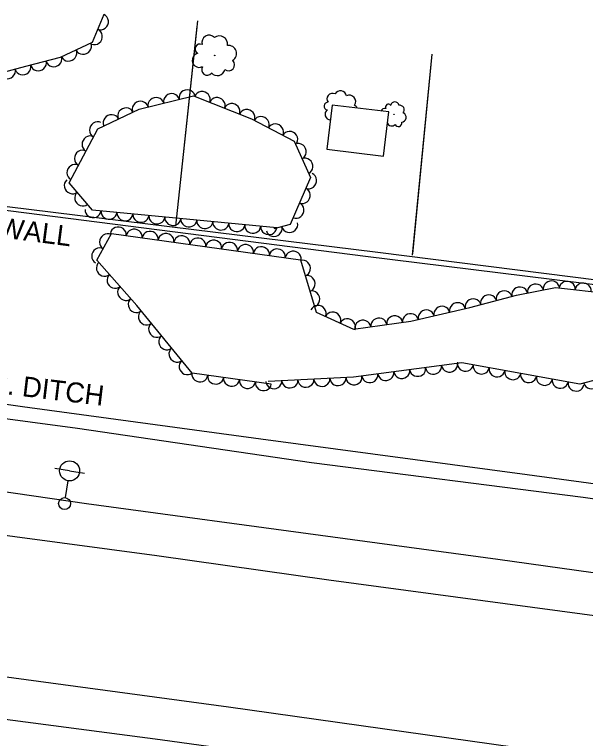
# Model space of a CAD drawing. Extents: x 1722896 to 1754269, y 648279 to 666297.
# Drawn here: x 1744441.2 to 1744583.5, y 651901.1 to 652081.4 of the extents above; entities that cross this region are included whole.
import ezdxf

# ---------------------------------------------------------------- set-up
doc = ezdxf.new("R2010")
doc.units = 0
for name, color, linetype in [('DESIGN - CENTERLINE - Proposed', 7, 'Continuous'), ('DESIGN - CENTERLINE - Proposed Text', 7, 'Continuous'), ('DESIGN - SCRATCH - User 1', 7, 'Continuous'), ('SURVEY - CENTERLINE - Preliminary Text', 7, 'Continuous'), ('SURVEY - CONTOURS - Intermediate with optional Text', 7, 'Continuous'), ('SURVEY - DTM - Breaklines', 7, 'Continuous'), ('SURVEY - VEGETATION - Features with Text', 7, 'Continuous')]:
    doc.layers.add(name, color=color, linetype=linetype)

msp = doc.modelspace()

# ---------------------------------------------------------------- linework, layer by layer
at = {"layer": 'DESIGN - CENTERLINE - Proposed'}
msp.add_lwpolyline([(1744406.86, 651988.94), (1744443.17, 651983.77), (1744502.55, 651975.75), (1744568.95, 651966.8), (1744642.31, 651956.88), (1744709.57, 651947.21), (1744763.22, 651940.48), (1744817.42, 651933.48), (1744888.27, 651925.61), (1744896.98, 651913.48), (1744907.51, 651903.35), (1744888.37, 651905.42), (1744885.38, 651914.57), (1744883.31, 651921.58), (1744835.83, 651927.13), (1744777.48, 651934.23), (1744716.94, 651942.67), (1744659.68, 651950.09), (1744610.84, 651957.02), (1744582.86, 651961.12), (1744515.18, 651969.74), (1744456.85, 651978.31), (1744408.35, 651984.79)], dxfattribs=at)
at = {"layer": 'DESIGN - CENTERLINE - Proposed Text'}
for points in [[(1744481.39, 652028.67), (1744486.87, 652079.87)], [(1744481.39, 652028.67), (1744486.71, 652078.39)], [(1744545.19, 652071.54), (1744540.3, 652021.5)], [(1744545.19, 652071.54), (1744540.33, 652021.78)]]:
    msp.add_lwpolyline(points, dxfattribs=at)
msp.add_lwpolyline([(1744533.11, 652046.17), (1744534.43, 652057.15), (1744520.36, 652058.85), (1744519.03, 652047.87)], close=True, dxfattribs=at)
at = {"layer": 'DESIGN - SCRATCH - User 1'}
msp.add_lwpolyline([(1744399.8, 652039.14), (1744439.33, 652033.59), (1744531.74, 652022.19), (1744697.2, 652001.3), (1745162.42, 651943.32), (1745211.42, 651940.22), (1745242.02, 651947.93), (1745291.42, 651961.24), (1745291.82, 651959.21), (1745211.04, 651938.97), (1745167.32, 651941.84), (1744588.55, 652013.72), (1744528.62, 652021.16), (1744425.23, 652034.35), (1744400.51, 652037.63)], dxfattribs=at)
at = {"layer": 'SURVEY - CENTERLINE - Preliminary Text'}
for points in [[(1744413.94, 651966.2), (1744459.12, 651959.62), (1744520.53, 651951.33), (1744561.58, 651945.72), (1744624.58, 651936.91), (1744687.7, 651928.97), (1744737.69, 651921.65), (1744772.26, 651917.31), (1744839.35, 651909.6), (1744888.47, 651904.92)], [(1744417.57, 651954.56), (1744476.63, 651946.66), (1744519.52, 651940.63), (1744589.45, 651931.19), (1744657.16, 651921.82), (1744761.49, 651908.29), (1744845.14, 651898.46), (1744907.69, 651891.93), (1744984.94, 651885.57), (1745056.09, 651883.28), (1745119.07, 651883.04), (1745176.58, 651885.85), (1745245.69, 651891.19), (1745282.62, 651894.85), (1745316.45, 651899.29)], [(1744428.61, 651917.82), (1744494.53, 651908.99), (1744571.23, 651898.17), (1744636.58, 651889.4), (1744713.29, 651878.82), (1744780.05, 651870.32), (1744831.53, 651864.7), (1744902.34, 651857.13), (1744965.06, 651851.45), (1745024.16, 651847.27), (1745077.03, 651845.29), (1745138.58, 651844.83), (1745202.53, 651846.9), (1745265.56, 651851.03), (1745296.15, 651853.76), (1745332.46, 651857.97)], [(1744430.57, 651906.99), (1744477.51, 651900.82), (1744531.64, 651893.32), (1744601, 651883.98), (1744661.3, 651876.86), (1744719.2, 651868.7), (1744777.16, 651861.06), (1744827.35, 651855.39), (1744883.63, 651848.94), (1744942.37, 651842.93), (1744996.72, 651837.63), (1745042.89, 651836.42), (1745092.68, 651834.86), (1745144.19, 651834.83), (1745186.66, 651835.99), (1745231.85, 651838.46), (1745285.51, 651842.63), (1745300.12, 651844.27), (1745336.22, 651848.26)]]:
    msp.add_lwpolyline(points, dxfattribs=at)
at = {"layer": 'SURVEY - DTM - Breaklines'}
for p, q in [((1744454.92, 651967.74), (1744451.22, 651968.31)), ((1744454.92, 651967.74), (1744458.63, 651967.17)), ((1744453.9, 651961.07), (1744454.54, 651965.27))]:
    msp.add_line(p, q, dxfattribs=at)
for centre, radius in [((1744454.92, 651967.74), 2.5), ((1744453.67, 651959.59), 1.5)]:
    msp.add_circle(centre, radius, dxfattribs=at)
at = {"layer": 'SURVEY - VEGETATION - Features with Text'}
for points in [[(1744463.46, 652081.42), (1744460.56, 652074.41), (1744452.56, 652070.71), (1744443.91, 652068.46), (1744437.01, 652066.67), (1744429.19, 652063.17), (1744425.25, 652059.37), (1744421.52, 652054.97), (1744416.94, 652049.24), (1744408.04, 652043.97), (1744396.9, 652040.93)], [(1744506.53, 652028.26), (1744460.64, 652032.7), (1744454.81, 652039.53), (1744461.93, 652052.98), (1744472.28, 652057.84), (1744485.82, 652061.18), (1744500.24, 652055.39), (1744510.87, 652049.83), (1744514.91, 652040.8), (1744509.87, 652029.07), (1744505.81, 652028.01)], [(1744505.18, 651989.34), (1744485.46, 651992.05), (1744471.63, 652008.92), (1744461.73, 652020.2), (1744465.36, 652026.84), (1744512.42, 652020.34), (1744516.37, 652007.3), (1744525.63, 652003.05), (1744539.91, 652005.02), (1744554.63, 652008.47), (1744566.29, 652011.51), (1744576.01, 652013.38), (1744589.39, 652011.95), (1744602.04, 652008.92), (1744609.22, 652007.11), (1744604.75, 651995.35), (1744582.08, 651989.33), (1744552.65, 651994.62), (1744525.66, 651991.06), (1744504.39, 651990.01)]]:
    msp.add_lwpolyline(points, dxfattribs=at)
for centre, radius in [((1744491.07, 652071.21), 0.0624), ((1744535.74, 652056.53), 0.0362)]:
    msp.add_circle(centre, radius, dxfattribs=at)
for centre, radius, start, end in [((1744489.66, 652074.48), 1.79, 41.1799, 197.9688), ((1744492.25, 652074.05), 2.04, 350.2326, 127.7568), ((1744487.4, 652072.84), 1.23, 63.296, 242.0417), ((1744494.5, 652071.7), 2.02, 301.1284, 96.9669), ((1744487.24, 652070.02), 1.78, 103.3167, 296.7364), ((1744494.52, 652068.88), 1.49, 231.3813, 46.3816), ((1744489.17, 652067.66), 1.36, 145.9354, 323.2545), ((1744491.7, 652068.12), 1.92, 221.2224, 348.0681), ((1744520.42, 652060.41), 1.37, 62.4171, 219.206), ((1744522.39, 652060.83), 1.56, 11.4698, 148.994), ((1744524.66, 652059.77), 1.55, 322.3656, 118.2041), ((1744519.26, 652058.61), 0.942, 84.5332, 263.2789), ((1744534.35, 652058.39), 0.713, 34.0363, 212.7819), ((1744535.96, 652058.59), 1.04, 11.9201, 168.709), ((1744519.93, 652056.54), 1.37, 124.5539, 269.5037), ((1744525.45, 652057.76), 1.15, 17.3812, 67.6188), ((1744533.46, 652057.01), 1.04, 74.0569, 159.157), ((1744537.14, 652057.64), 1.18, 320.9728, 98.4971), ((1744537.62, 652055.8), 1.18, 271.8687, 67.7072), ((1744535.18, 652054.78), 1.12, 196.0607, 318.8083), ((1744536.83, 652054.37), 0.867, 202.1216, 17.1218)]:
    msp.add_arc(centre, radius, start, end, dxfattribs=at)
for centre, major_axis in [((1744462.69, 652079.57), (-0.76, -1.85)), ((1744461.17, 652075.88), (-0.76, -1.85)), ((1744458.37, 652073.4), (-1.82, -0.84)), ((1744454.74, 652071.72), (-1.82, -0.84)), ((1744451.01, 652070.31), (-1.94, -0.5)), ((1744443.27, 652068.3), (-1.94, -0.5)), ((1744447.14, 652069.3), (-1.94, -0.5)), ((1744439.4, 652067.29), (-1.94, -0.5)), ((1744484.18, 652060.78), (1.94, 0.48)), ((1744476.42, 652058.86), (1.94, 0.48)), ((1744480.3, 652059.82), (1.94, 0.48)), ((1744487.97, 652060.32), (1.86, -0.74)), ((1744491.68, 652058.83), (1.86, -0.74)), ((1744472.53, 652057.91), (1.94, 0.48)), ((1744495.39, 652057.34), (1.86, -0.74)), ((1744468.89, 652056.25), (1.81, 0.85)), ((1744499.11, 652055.85), (1.86, -0.74)), ((1744465.27, 652054.55), (1.81, 0.85)), ((1744502.7, 652054.1), (1.77, -0.93)), ((1744461.79, 652052.71), (0.94, 1.77)), ((1744506.24, 652052.25), (1.77, -0.93)), ((1744509.79, 652050.39), (1.77, -0.93)), ((1744459.92, 652049.18), (0.94, 1.77)), ((1744512, 652047.29), (0.82, -1.83)), ((1744458.04, 652045.64), (0.94, 1.77)), ((1744513.64, 652043.64), (0.82, -1.83)), ((1744456.17, 652042.11), (0.94, 1.77)), ((1744514.55, 652039.98), (-0.79, -1.84)), ((1744455.52, 652038.7), (-1.3, 1.52)), ((1744512.98, 652036.3), (-0.79, -1.84)), ((1744458.11, 652035.66), (-1.3, 1.52)), ((1744511.4, 652032.63), (-0.79, -1.84)), ((1744460.75, 652032.69), (-1.99, 0.19)), ((1744464.73, 652032.3), (-1.99, 0.19)), ((1744468.71, 652031.92), (-1.99, 0.19)), ((1744472.69, 652031.53), (-1.99, 0.19)), ((1744476.67, 652031.15), (-1.99, 0.19)), ((1744480.65, 652030.76), (-1.99, 0.19)), ((1744484.63, 652030.38), (-1.99, 0.19)), ((1744488.62, 652029.99), (-1.99, 0.19)), ((1744467.05, 652026.61), (1.98, -0.27)), ((1744492.6, 652029.61), (-1.99, 0.19)), ((1744496.58, 652029.22), (-1.99, 0.19)), ((1744500.56, 652028.83), (-1.99, 0.19)), ((1744504.54, 652028.45), (-1.99, 0.19)), ((1744505.88, 652028.03), (-1.94, -0.5)), ((1744509.75, 652029.04), (-1.94, -0.5)), ((1744464.26, 652024.83), (0.96, 1.76)), ((1744471.01, 652026.06), (1.98, -0.27)), ((1744474.97, 652025.52), (1.98, -0.27)), ((1744478.93, 652024.97), (1.98, -0.27)), ((1744482.9, 652024.42), (1.98, -0.27)), ((1744486.86, 652023.87), (1.98, -0.27)), ((1744490.82, 652023.33), (1.98, -0.27)), ((1744494.78, 652022.78), (1.98, -0.27)), ((1744462.34, 652021.32), (0.96, 1.76)), ((1744498.75, 652022.23), (1.98, -0.27)), ((1744502.71, 652021.69), (1.98, -0.27)), ((1744506.67, 652021.14), (1.98, -0.27)), ((1744510.63, 652020.59), (1.98, -0.27)), ((1744463.53, 652018.15), (-1.32, 1.5)), ((1744513.05, 652018.24), (0.58, -1.91)), ((1744466.17, 652015.15), (-1.32, 1.5)), ((1744514.21, 652014.41), (0.58, -1.91)), ((1744571, 652012.41), (1.96, 0.38)), ((1744574.93, 652013.17), (1.96, 0.38)), ((1744578.89, 652013.07), (1.99, -0.21)), ((1744582.87, 652012.65), (1.99, -0.21)), ((1744468.81, 652012.14), (-1.32, 1.5)), ((1744515.37, 652010.58), (0.58, -1.91)), ((1744563.19, 652010.7), (1.94, 0.5)), ((1744567.07, 652011.66), (1.96, 0.38)), ((1744471.45, 652009.13), (-1.32, 1.5)), ((1744555.45, 652008.69), (1.94, 0.5)), ((1744559.32, 652009.69), (1.94, 0.5)), ((1744516.88, 652007.06), (1.82, -0.83)), ((1744547.66, 652006.84), (1.95, 0.46)), ((1744551.56, 652007.75), (1.95, 0.46)), ((1744473.99, 652006.05), (-1.27, 1.55)), ((1744520.52, 652005.4), (1.82, -0.83)), ((1744539.87, 652005.01), (1.98, 0.27)), ((1744543.77, 652005.93), (1.95, 0.46)), ((1744524.16, 652003.73), (1.82, -0.83)), ((1744527.99, 652003.38), (1.98, 0.27)), ((1744531.95, 652003.92), (1.98, 0.27)), ((1744535.91, 652004.47), (1.98, 0.27)), ((1744476.53, 652002.95), (-1.27, 1.55)), ((1744479.06, 651999.86), (-1.27, 1.55)), ((1744481.6, 651996.77), (-1.27, 1.55)), ((1744484.13, 651993.67), (-1.27, 1.55)), ((1744549.58, 651994.21), (-1.98, -0.26)), ((1744553.54, 651994.46), (-1.97, 0.35)), ((1744557.48, 651993.75), (-1.97, 0.35)), ((1744533.72, 651992.12), (-1.98, -0.26)), ((1744537.68, 651992.64), (-1.98, -0.26)), ((1744541.65, 651993.16), (-1.98, -0.26)), ((1744545.61, 651993.69), (-1.98, -0.26)), ((1744561.41, 651993.04), (-1.97, 0.35)), ((1744565.35, 651992.33), (-1.97, 0.35)), ((1744487.35, 651991.79), (-1.98, 0.27)), ((1744491.31, 651991.25), (-1.98, 0.27)), ((1744495.27, 651990.7), (-1.98, 0.27)), ((1744513.8, 651990.47), (-2, -0.1)), ((1744517.8, 651990.67), (-2, -0.1)), ((1744521.79, 651990.86), (-2, -0.1)), ((1744525.79, 651991.07), (-1.98, -0.26)), ((1744529.75, 651991.6), (-1.98, -0.26)), ((1744569.29, 651991.63), (-1.97, 0.35)), ((1744573.22, 651990.92), (-1.97, 0.35)), ((1744577.16, 651990.21), (-1.97, 0.35)), ((1744584.98, 651990.1), (-1.93, -0.51)), ((1744499.24, 651990.16), (-1.98, 0.27)), ((1744503.2, 651989.61), (-1.98, 0.27)), ((1744505.81, 651990.08), (-2, -0.1)), ((1744509.81, 651990.27), (-2, -0.1)), ((1744581.1, 651989.5), (-1.97, 0.35))]:
    msp.add_ellipse(centre, major_axis=major_axis, ratio=0.940188, start_param=0, end_param=3.141593, dxfattribs=at)

# ---------------------------------------------------------------- texts
at = {"layer": 'DESIGN - SCRATCH - User 1'}
msp.add_text('NOISE WALL', height=5, rotation=352.637, dxfattribs=at).set_placement((1744414.5, 652028.89))
at = {"layer": 'SURVEY - CONTOURS - Intermediate with optional Text'}
msp.add_text('CONC. DITCH', height=5, rotation=353.1589, dxfattribs=at).set_placement((1744419.67, 651989.16))

doc.saveas('drawing.dxf')
